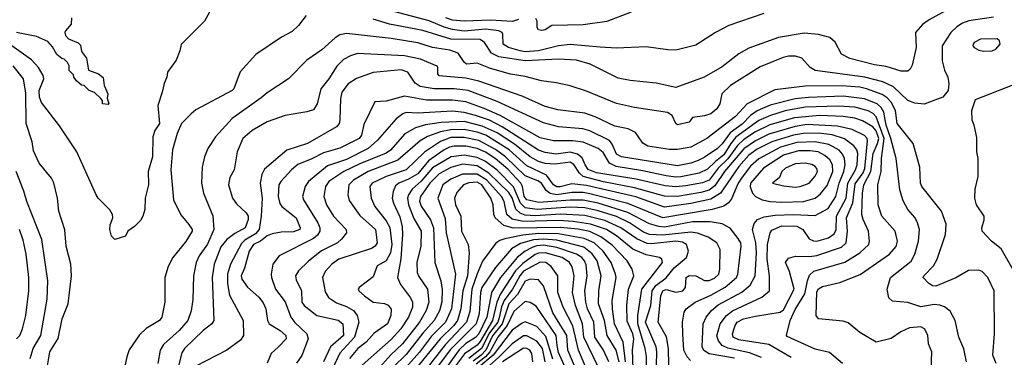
# Model space of a CAD drawing. Extents: x 501367 to 657802, y 482273 to 547541.
# Tile 269 of 656: x 591611 to 597558, y 493693 to 495733. Entities that reach past the tile are written whole.
import ezdxf

# ---------------------------------------------------------------- set-up
doc = ezdxf.new("R2010")
doc.units = 0

msp = doc.modelspace()

# ---------------------------------------------------------------- linework, layer by layer
at = {"layer": '0CON20XD'}
for points in [[(592787.5, 495832.5), (592726.7, 495725), (592586.4, 495583.6), (592578.8, 495545), (592555, 495487.5), (592504.1, 495415.9), (592498.8, 495385), (592482.7, 495347.3), (592471.9, 495295), (592444.6, 495215), (592455.3, 495105), (592427.2, 495062.8), (592414.3, 495025), (592413.3, 494905), (592387.1, 494815), (592389.7, 494735), (592368.1, 494655), (592366.9, 494585), (592355.6, 494545), (592340.3, 494519.7), (592305, 494484), (592264.1, 494455.9), (592250, 494425), (592185, 494403.8), (592164.6, 494424.6), (592154.3, 494465), (592157.3, 494492.7), (592174, 494535), (592172, 494555), (592154.3, 494584.3), (592084, 494655), (592072, 494675), (591955.6, 494935), (591851.4, 495091.4), (591742.4, 495232.4), (591729.7, 495265), (591728.4, 495305), (591756.7, 495375), (591752.2, 495395), (591725, 495443.6), (591681.4, 495491.4), (591515, 495608.5)], [(597225, 495798.5), (597105, 495732.5), (597065, 495704.4), (597021.9, 495655), (597026.5, 495565), (597002.3, 495457.7), (596990, 495435), (596975, 495422.2), (596935, 495422.9), (596845, 495450.7), (596775, 495459.2), (596625, 495498.5), (596575, 495525.6), (596536.7, 495596.7), (596505, 495624.6), (596435, 495644), (596348.6, 495651.4), (596195.3, 495624.8), (596015, 495561.2), (595954.1, 495525.9), (595855, 495447.5), (595746.2, 495385), (595575, 495322.5), (595455, 495349.5), (595297.5, 495365), (595225, 495380), (595057.5, 495465), (594975, 495488.6), (594865, 495494.3), (594665, 495484.5), (594505, 495508.3), (594459.8, 495529.8), (594418.5, 495595), (594392.4, 495612.4), (594215, 495615.5), (594045, 495667), (593845, 495706.9), (593746.9, 495736.9)], [(596105, 495770.5), (595895, 495697.5), (595814, 495655), (595695, 495580), (595575, 495549.5), (595525, 495550), (595395, 495568.9), (595215, 495560), (595117.6, 495567.6), (594935, 495583.4), (594865, 495575.7), (594743.8, 495545), (594665, 495539.3), (594634.4, 495544.4), (594564.4, 495565), (594530.6, 495585), (594529.5, 495645), (594524.4, 495655), (594505.6, 495665), (594425, 495675.7), (594295, 495664.6), (594225, 495672.9), (594175, 495687.5), (594085, 495725.9), (593795, 495803.2)], [(591924.4, 495745), (591922, 495705), (591888, 495665), (591884, 495655), (591888.3, 495638.3), (591905, 495616.7), (591963.8, 495593.8), (591978.3, 495578.3), (591985, 495540), (592015, 495500), (592027, 495427), (592087.5, 495405), (592114.2, 495384.2), (592122, 495335), (592142.5, 495285), (592138.3, 495258.3), (592150, 495225), (592145, 495220), (592110, 495225), (592110, 495245), (592099.3, 495259.3), (592063.6, 495293.6), (592030, 495305), (592000, 495335), (591985, 495337.5), (591954.1, 495364.1), (591937.5, 495385), (591935, 495400), (591910, 495425), (591910, 495455), (591900, 495475), (591880, 495495), (591865, 495497.5), (591835, 495523.3), (591808.7, 495568.7), (591780.3, 495600.3), (591712.4, 495632.4), (591591.2, 495655)], [(593340.7, 495759.3), (593295, 495698.8), (593257.6, 495662.4), (593192.2, 495627.8), (593037.3, 495522.7), (592942.4, 495417.6), (592904, 495315), (592895, 495304.2), (592675, 495187.5), (592646, 495165), (592587.5, 495105), (592561.9, 495045), (592533.9, 494946.1), (592524.6, 494825.4), (592539.6, 494645), (592583.9, 494553.9), (592633.3, 494495), (592652.2, 494465), (592652.2, 494455), (592615, 494392.5), (592536.7, 494295), (592507.6, 494242.4), (592488.1, 494175), (592486.9, 494025), (592470, 493935), (592455, 493914.3), (592374.1, 493865.9), (592335, 493828.6), (592273, 493737), (592257.8, 493695), (592221.4, 493525)], [(594624.2, 495735), (594587, 495723), (594455, 495730.2), (594295, 495724.8), (594225, 495729.2), (594185.4, 495745)], [(595305, 495777.5), (595158.3, 495721.7), (595015, 495701.1), (594825, 495697.5), (594785, 495672), (594765, 495666.7), (594745, 495672.5), (594737.5, 495685), (594736.7, 495725), (594729.5, 495739.5)], [(597492.2, 495747.8), (597345, 495727.1), (597305, 495711.7), (597270.8, 495689.2), (597234.6, 495655), (597182.7, 495575), (597183.5, 495485), (597197.9, 495427.9), (597218, 495385), (597223.8, 495345), (597220, 495305), (597186.7, 495265), (597075, 495221.8), (597018.5, 495228.5), (596975, 495245.4), (596888.2, 495328.2), (596825, 495358), (596715, 495385.6), (596416.7, 495426.7), (596384.8, 495444.8), (596335, 495500.4), (596297.9, 495512.1), (596255, 495511.8), (596222, 495505), (596082.9, 495447.1), (595903.6, 495335), (595851.1, 495285), (595839.5, 495225), (595821.5, 495195), (595785, 495164.7), (595747.4, 495152.6)], [(595747.4, 495152.6), (595675, 495142.5), (595655, 495113.3), (595585, 495098.1), (595573.3, 495105), (595551.4, 495155), (595523.1, 495173.1), (595325, 495202), (595215, 495227.2), (595035, 495300.8), (594935, 495332.3), (594851.2, 495351.2), (594762.5, 495362.5), (594665, 495389.7), (594575, 495404.2), (594455, 495438.6), (594375, 495470), (594310, 495465), (594295, 495475.6), (594260, 495530), (594208.7, 495548.7), (594105, 495565.7), (594015, 495593.9), (593855, 495619.8), (593585, 495650.4), (593545, 495640.9), (593516.5, 495623.5), (593435, 495550.5), (593345, 495489.4), (593235, 495375.7), (593105, 495291.5), (593069.8, 495260.2), (592894.5, 495135), (592794.5, 495025), (592747.5, 494955), (592726.2, 494905), (592712.6, 494842.6), (592708.8, 494745), (592720.9, 494685), (592778, 494548), (592783.5, 494465), (592745, 494376.2), (592694.7, 494305), (592677.2, 494265), (592660.5, 494185), (592657.5, 494042.5), (592645.8, 493974.2), (592626, 493915), (592575, 493854.7), (592480.2, 493769.8), (592459.2, 493735), (592445.6, 493655)], [(597435, 495542.9), (597485, 495544), (597506.7, 495555), (597532.5, 495585), (597530, 495605), (597515, 495617.5), (597415, 495615.7), (597376.7, 495595), (597370, 495585), (597368.8, 495575), (597375.8, 495565.8), (597405, 495549.2), (597435, 495542.9)], [(597508.8, 493655), (597490, 493705), (597500, 493835), (597497.1, 494095), (597459.2, 494175), (597425, 494212), (597405, 494219.2), (597342.8, 494217.2), (597265, 494172.2), (597145, 494122.5), (597125, 494125.6), (597100.2, 494140.2), (597069.2, 494175), (597072.5, 494185), (597130.5, 494245), (597153.5, 494285), (597203.5, 494435), (597206.4, 494496.4), (597179.2, 494575), (597060, 494725), (597052.9, 494745), (597047.6, 494842.4), (597007.8, 494985), (596910.8, 495105), (596901.6, 495185), (596875.1, 495235.1), (596851, 495261), (596819.9, 495279.9), (596726.1, 495316.1), (596685, 495325.8), (596575, 495333.6), (596355, 495332.1), (596171.5, 495308.5), (596005.5, 495224.5), (595935, 495148.9), (595761.5, 495015), (595665, 494962.7), (595585, 494947.8), (595535, 494947.8), (595405, 494968.4), (595375, 494987.1), (595331.4, 495051.4), (595286.8, 495073.2), (595205, 495090.5), (595086.5, 495146.5), (595025, 495168.1), (594862.2, 495187.8), (594785, 495207.8), (594645, 495271.4), (594385, 495362.1), (594305, 495379.3), (594145, 495394), (594137.5, 495405), (594137.5, 495445), (594131.7, 495451.7), (594032, 495495), (593935, 495514.7), (593651.8, 495528.2), (593609.2, 495515), (593567.6, 495492.4), (593527.1, 495452.9), (593478.8, 495375), (593429.4, 495315), (593407.8, 495225), (593385, 495188.8), (593345, 495175.3), (593215, 495153.8), (593105, 495116.2), (593015, 495062.7), (592958.5, 495015), (592923.8, 494935), (592907.3, 494825), (592880.7, 494779.3), (592871.1, 494735), (592895.4, 494655), (592920.3, 494620.2), (592979.5, 494565), (592990, 494545), (592990.8, 494525), (592972.9, 494475), (592909.6, 494440.4), (592862.1, 494405), (592825, 494359.4), (592785.3, 494255), (592774, 494174), (592783.6, 493915), (592770.5, 493895), (592719.6, 493855), (592606.1, 493745), (592589.7, 493720.3), (592546.7, 493545)], [(591773.3, 493605), (591792.5, 493725), (591843, 493807), (591866.9, 493925), (591903.9, 494015), (591922.9, 494185), (591919.5, 494255), (591890.9, 494365), (591882.6, 494462.6), (591848.1, 494575), (591840, 494655), (591816.3, 494746.3), (591802.5, 494775), (591727.8, 494865), (591695, 494940), (591686.9, 494995), (591649.4, 495105), (591648, 495288), (591633.3, 495375), (591570.7, 495455)], [(597330, 493665), (597314, 493744), (597282.7, 493815), (597262.1, 493915), (597230.5, 493970.5), (597197.2, 493997.2), (597168.7, 494008.7), (597135, 494011.4), (597055, 493997.3), (596975, 494023.3), (596882, 494032), (596861.8, 494051.8), (596850.9, 494105), (596870, 494175), (596995, 494272.7), (597018.2, 494315), (597039.2, 494395), (597046.6, 494465), (597031.6, 494511.6), (597018.1, 494538.1), (596975.3, 494585.3), (596947.4, 494637.4), (596927.6, 494705), (596905.3, 494895), (596873.7, 495015), (596844.7, 495095), (596829.7, 495175), (596815, 495201.4), (596790.3, 495225), (596714.3, 495255.7), (596585, 495271.5), (596375, 495263.3), (596295, 495255.5), (596145, 495215.5), (596065, 495181.6), (596025.3, 495154.7), (595975, 495102), (595901.6, 495048.4), (595855, 494982.7), (595825, 494954.3), (595745, 494899.3), (595708.5, 494881.5), (595665, 494865.6), (595585, 494849.6), (595246, 494905), (595215, 494920.6), (595190.3, 494980.3), (595172.6, 495002.6), (595055, 495061.3), (595013.3, 495073.3), (594865, 495086.1), (594775, 495110.2), (594495, 495238), (594320.6, 495305), (594235, 495314.5), (594115, 495315.2), (594030.2, 495330.2), (593999.6, 495349.6), (593955, 495415.2), (593915, 495430.9), (593745.2, 495414.8), (593645, 495378.5), (593595.3, 495344.8), (593556.2, 495295), (593548.8, 495255), (593545, 495127.5), (593540, 495105), (593524.8, 495085.2), (593348.9, 494985), (593225.3, 494944.7), (593090.1, 494829.9), (593072.7, 494797.3), (593062.5, 494745), (593074.6, 494655), (593069.2, 494545), (593056.9, 494465), (593035, 494438), (592970.1, 494399.9), (592950.3, 494379.7), (592884.6, 494255.4), (592865.7, 494194.3), (592867, 494137), (592877.8, 494067.8), (592960, 493915), (592963.1, 493825), (592945, 493795.6), (592861.4, 493735), (592675, 493639.6)], [(597611.9, 494221.9), (597539, 494349), (597481.9, 494395), (597425.5, 494455), (597422.5, 494475), (597436.6, 494523.4), (597436.7, 494545), (597389.6, 494615), (597380.3, 494655), (597382.2, 494707.8), (597400, 494785), (597400, 494895), (597392.9, 494935), (597391.4, 495021.4), (597376.2, 495095), (597363.8, 495125), (597361.2, 495185), (597385, 495250), (597615, 495341.1)], [(597116, 493615), (597120, 493725), (597101.1, 493775), (597095.9, 493825.9), (597075.3, 493865.3), (597055, 493877.5), (596985, 493871.4), (596934, 493846), (596874.3, 493805.7), (596785, 493784.3), (596685, 493842.9), (596615, 493900.6), (596585, 493910.6), (596436.1, 493926.1), (596422, 493945), (596425, 494087.5), (596435, 494107.3), (596460.5, 494120.5), (596565, 494145.4), (596687.6, 494192.4), (596864.7, 494315.3), (596905, 494362.9), (596912.9, 494395), (596900, 494455), (596818.8, 494545), (596796.9, 494615), (596794.1, 494735), (596814.8, 494815), (596816.7, 494895), (596833.4, 495015), (596785, 495146.7), (596765.9, 495165.9), (596735, 495181.9), (596655, 495204.8), (596555, 495210.6), (596356.2, 495203.8), (596235, 495181.6), (596145.8, 495154.2), (596075, 495123.3), (595936.5, 495023.5), (595905.8, 494985), (595865, 494916.6), (595813, 494877), (595765, 494829.4), (595715, 494805.5), (595605, 494783.6), (595575, 494781.3), (595515, 494789.8), (595375, 494820.6), (595213.5, 494845), (595174.1, 494865), (595135, 494930.3), (595104.6, 494955), (595015, 494992.4), (594951.7, 495001.7), (594910.7, 495000.7), (594835, 495000.4), (594755, 495019.8), (594513.3, 495155), (594417.1, 495197), (594305, 495235.9), (594225, 495245.9), (594067.4, 495247.4), (593935, 495270), (593825, 495241.3), (593755, 495237.5), (593690.2, 495099.8), (593674.7, 495035), (593661.5, 495015), (593544.3, 494955.7), (593445, 494928.4)], [(596580.8, 493655), (596502.1, 493722.1), (596415, 493742.2), (596247.4, 493817.4), (596242.5, 493825), (596265.5, 493915), (596295, 493980.9), (596354, 494076), (596370.3, 494155), (596381.7, 494188.3), (596407.2, 494212.8), (596595, 494267.1), (596686.4, 494323.6), (596740.8, 494375), (596744.6, 494395), (596738.2, 494455), (596705.8, 494525), (596698.3, 494555), (596701, 494685), (596709.1, 494735), (596752.7, 494815), (596766, 494925), (596793.2, 494985), (596800.3, 495015), (596785, 495060.8), (596765, 495084.8), (596701.9, 495121.9), (596655, 495137.9), (596585, 495148.8), (596445, 495153.2), (596290.2, 495139.8), (596142.6, 495097.4), (596055, 495056.2), (595985, 495008.8), (595946.4, 494973.6), (595888.8, 494891.2), (595830.5, 494835), (595775, 494763.8), (595735, 494746.4), (595635, 494728), (595575, 494722.1), (595509.5, 494729.5), (595335, 494769.1), (595095, 494808.2), (595045, 494828.4), (595026.4, 494855), (595008.4, 494898.4), (594979.9, 494919.9), (594935, 494932.3), (594851, 494921), (594785, 494929.7), (594745.4, 494945), (594525.3, 495085.3), (594448, 495125), (594365, 495154.6), (594295, 495172.4), (594225, 495179.7), (594015, 495168.1), (593945, 495171.2), (593925, 495164.6), (593885.6, 495134.4), (593772.8, 495005), (593715.4, 494955), (593585, 494888.2), (593470, 494850), (593354.8, 494755.2), (593334.6, 494725), (593319.2, 494665), (593326.1, 494645), (593412.5, 494505), (593423.7, 494475), (593424, 494455), (593408.7, 494431.3), (593385, 494411.3), (593177.8, 494305), (593140.5, 494255), (593130, 494195), (593131.8, 494175), (593156.9, 494105), (593215, 494027.9), (593247.9, 493935), (593272.3, 493902.3), (593345.3, 493835), (593353.1, 493805), (593315, 493704.3), (593282.1, 493657.9)], [(596271.8, 493691.8), (596135, 493769.7), (595955, 493798.9), (595921.2, 493815), (595916.8, 493835), (595932.2, 493885), (595944.8, 493905.2), (595982.9, 493925), (596055, 493942.1), (596205, 493964.7), (596225, 493980), (596289.4, 494105), (596261.7, 494211.7), (596237.1, 494265), (596255, 494292.5), (596296.1, 494303.9), (596381.2, 494301.2), (596425, 494307), (596575, 494359.1), (596603.1, 494385), (596611.6, 494455), (596605.6, 494535), (596643.6, 494626.4), (596658.4, 494741.6), (596705, 494808.4), (596715.7, 494834.3), (596731.1, 495001.1), (596730, 495015), (596713.1, 495033.1), (596639.9, 495069.9), (596550.2, 495090.2), (596365, 495098.7), (596295, 495088.1), (596135, 495041.4), (596055, 495001.8), (595985, 494951.9), (595868.3, 494815), (595810.6, 494729.4), (595775, 494702), (595725, 494688.9), (595585, 494663.7), (595505, 494667.1), (595325, 494716.7), (595137.7, 494752.3), (595015, 494785.9), (594993, 494805), (594957.8, 494857.8), (594935, 494871.8), (594845, 494859), (594785, 494863.2), (594745, 494875.2), (594695, 494904.1), (594599.9, 494979.9), (594495, 495049.2), (594405, 495089.5), (594295, 495118.1), (594157.6, 495112.4), (594063, 495097), (594000.9, 495079.1), (593936.9, 495043.1), (593850, 494945), (593825, 494925.7), (593665, 494861.2), (593568, 494815), (593478.9, 494755), (593458.4, 494725), (593448.7, 494665), (593463.3, 494615), (593505.8, 494545.8), (593583.3, 494465), (593584.3, 494445), (593555, 494405.8), (593530, 494385), (593434.1, 494335.9), (593355.6, 494274.4), (593295.2, 494214.8), (593277.5, 494185), (593280.3, 494160.3), (593313.1, 494095), (593315.6, 494025), (593328.6, 494005), (593405.8, 493945.8), (593535, 493917.1), (593563.1, 493895), (593565.8, 493825), (593487.4, 493755), (593445.6, 493664.4)], [(596091.1, 493691.1), (596018.7, 493718.7), (595888.6, 493748.6), (595854.5, 493764.5), (595831.8, 493791.9), (595822, 493822), (595842.8, 493895), (595879.5, 493945), (595916.1, 493973.9), (596093.3, 494056.7), (596140, 494095), (596140.5, 494185), (596125.2, 494285.2), (596127.1, 494375), (596143.4, 494445), (596155, 494461.1), (596215, 494488.2), (596304.9, 494484.9), (596341.1, 494465), (596379, 494409), (596405, 494396.2), (596425, 494394.8), (596496.2, 494413.8), (596530.2, 494439.8), (596542, 494465), (596544.6, 494545), (596603.8, 494655), (596613.2, 494745), (596659.8, 494825), (596670, 494855), (596673, 494925), (596666.7, 494946.7), (596650.1, 494970.1), (596592.3, 495012.3), (596517.6, 495037.6), (596435, 495047.5), (596345, 495045.1), (596285, 495035.9), (596155, 494994.6), (596065, 494950.6), (596015, 494914.5), (595955, 494846), (595845, 494684.8), (595785, 494648.1), (595665, 494621.2), (595505, 494599.5), (595331.9, 494661.9), (595035, 494730.6), (594945, 494740.4), (594875, 494722.3), (594855, 494722.6), (594835.2, 494735), (594792.7, 494792.7), (594675, 494849.3), (594566.6, 494946.6), (594425.7, 495035.7), (594375, 495054), (594295, 495068.9), (594215, 495067.8), (594152.5, 495055), (594073.8, 495026.2), (594029, 495001), (593895, 494883.5), (593716.2, 494815), (593627.5, 494762.5), (593598.8, 494735), (593593.3, 494675), (593601.3, 494641.3), (593665, 494550), (593760, 494465), (593770.9, 494385), (593757.5, 494365), (593735, 494350.2), (593537.8, 494285), (593496.5, 494255), (593455, 494210.6), (593438.9, 494175), (593455, 494089.2), (593476.5, 494055), (593525, 494022.4), (593585, 494000.6), (593626.4, 493975), (593650, 493945), (593660.3, 493905), (593633.4, 493815), (593545, 493718.1), (593496.7, 493615)], [(596062.1, 494325), (596057.9, 494385), (596036.8, 494465), (596047.8, 494502.3), (596067.1, 494525), (596108, 494542), (596175, 494552), (596285, 494554.8), (596415, 494548.8), (596495, 494591.2), (596541, 494665), (596560.8, 494745), (596590, 494815), (596597, 494855), (596593.7, 494893.7), (596581.3, 494921.3), (596560.6, 494945), (596499.1, 494979.1), (596415, 494995.7), (596305, 494990.4), (596206.5, 494963.5), (596075, 494891.4), (596025, 494847.4), (595975, 494782.3), (595950.8, 494745), (595909.8, 494650.2), (595892.8, 494627.2), (595863.4, 494606.6), (595794.3, 494585.7), (595495, 494536.4), (595285, 494622.2), (595055, 494680.8), (595015, 494687.7), (594945, 494688.5), (594855, 494674.4), (594815, 494682.3), (594791.5, 494701.5), (594763.5, 494745), (594740, 494760), (594665, 494788.5), (594544.4, 494905), (594485, 494948.9), (594385, 495003.8), (594295, 495021.6), (594215, 495020.3), (594152.7, 494997.3), (594056.8, 494933.2), (593944.7, 494825), (593825, 494785.6), (593738.9, 494745), (593726.8, 494725), (593734.6, 494655), (593756.7, 494605), (593825, 494516.9), (593846.8, 494476.8), (593858.6, 494375), (593850, 494325), (593825, 494276.4), (593770, 494245), (593745, 494180), (593660.6, 494115), (593655.6, 494105), (593658.9, 494095), (593694.5, 494065), (593745, 494026.9), (593815, 494017.3), (593836.9, 494006.9), (593854.5, 493984.5), (593852.3, 493945), (593832.5, 493895), (593751.8, 493838.2), (593704.1, 493785), (593652.9, 493745), (593602.9, 493685)], [(595663.6, 493673.6), (595643.2, 493695), (595623.1, 493735), (595617.3, 493835), (595614.1, 493905.9), (595625.3, 493964.7), (595636.5, 493985), (595691.8, 494025), (595785, 494067.6), (595873.1, 494116.9), (595939.7, 494175), (595948.1, 494195), (595969.5, 494365), (595966.2, 494385), (595951.3, 494411.3), (595902.9, 494472.9), (595855, 494499.4), (595781.3, 494511.3), (595675, 494511.1), (595505, 494480.1), (595472.4, 494482.4), (595415, 494499), (595285, 494568.5), (595105, 494623.3), (595015, 494641.8), (594935, 494643.3), (594747.3, 494627.3), (594675, 494644.2), (594657.3, 494665), (594647.7, 494725), (594638.8, 494745), (594559.7, 494829.7), (594482, 494895), (594425, 494931.4), (594375, 494953.8), (594305, 494967.8), (594235, 494967.8), (594207.7, 494962.3), (594175, 494945.8), (594080.9, 494879.1), (594015, 494802.1), (593960, 494770), (593901.5, 494745), (593881.8, 494728.2), (593866, 494695), (593861.6, 494655), (593869.2, 494625), (593907.9, 494542.1), (593921, 494481), (593922.9, 494435), (593912.9, 494287.1), (593892.6, 494175), (593911.9, 494131.9), (593971.9, 494051.9), (593983.2, 494025), (593982.8, 493995), (593959.3, 493935), (593913, 493865), (593855, 493800.8), (593679.7, 493645)], [(593445, 494928.4), (593375, 494891.6), (593291.5, 494858.5), (593252.5, 494825), (593187.7, 494755), (593176.5, 494735), (593173, 494665), (593182.3, 494622.3), (593195, 494604.6), (593280, 494535), (593304.3, 494475), (593302.9, 494465), (593265, 494451.8), (593190.7, 494449.3), (593135, 494438), (593105, 494425.9), (593066.2, 494393.8), (593023.5, 494375), (592996.6, 494335), (592968, 494232), (592948.5, 494185), (592952.1, 494165), (592987.1, 494117.1), (593055, 494055.5), (593081.7, 494021.7), (593098.2, 493985), (593107.3, 493915), (593117.5, 493895), (593185, 493853.9), (593219.1, 493825), (593219.5, 493805), (593175, 493756.7), (593129.4, 493715), (593105, 493658)], [(594494.4, 494824.4), (594425, 494876.3), (594375, 494900.7), (594295, 494914.9), (594216.3, 494903.7), (594105, 494838.3), (594035, 494756.2), (593982.1, 494707.9), (593959.2, 494675), (593953, 494655), (593959.5, 494615), (593991.8, 494531.9), (594035.2, 494455), (594033.5, 494365), (594009.7, 494265), (594012.2, 494205), (594021.2, 494181.2), (594073.6, 494105), (594081.6, 494025), (594066.1, 493975), (594026.8, 493905), (593922.6, 493775), (593853, 493707), (593769.1, 493615)], [(596215, 494629.8), (596345, 494634.8), (596415, 494654.2), (596448.7, 494681.3), (596489.1, 494730.9), (596523.5, 494815), (596520.2, 494855), (596505.1, 494885.1), (596475, 494912.4), (596433.4, 494933.5), (596385, 494941.1), (596315, 494939.9), (596225, 494914.5), (596103.5, 494836.5), (596025.7, 494745), (596022.8, 494722.8), (596036.8, 494685), (596055.6, 494665), (596095.8, 494645), (596143.6, 494633.6), (596215, 494629.8)], [(595456.5, 493643.5), (595460.2, 493725), (595455.9, 493755.9), (595391.6, 493905), (595423.7, 494006.3), (595431, 494095), (595452.9, 494127.1), (595516.4, 494173.6), (595565, 494234.3), (595637.7, 494295), (595651.1, 494335), (595638.7, 494375), (595615, 494388.4), (595575, 494395.4), (595427.5, 494377.5), (595400.6, 494380.6), (595337.9, 494407.9), (595242.6, 494475), (595145, 494519.2), (595025, 494550), (594878.5, 494558.5), (594725, 494548.3), (594665, 494552.6), (594634.2, 494564.2), (594608.6, 494588.6), (594585, 494656.2), (594565, 494687.9), (594445.5, 494805.5), (594375, 494849.6), (594285, 494859.1), (594215, 494840.5), (594145, 494802.4), (594088.6, 494745), (594032.5, 494665), (594026.2, 494636.2), (594035.9, 494605.9), (594093.1, 494523.1), (594111, 494475), (594117.5, 494265), (594155.2, 494155), (594163.2, 494103.2), (594161.7, 494028.3), (594147.4, 493972.6), (594114.8, 493915), (594045, 493838.5), (593945, 493710.4), (593866.6, 493633.4)], [(596295, 494721.2), (596325, 494724.8), (596380, 494745), (596415, 494786.7), (596429.7, 494815), (596425, 494834.4), (596415, 494845.4), (596395, 494857.1), (596355, 494866.7), (596295, 494861.6), (596236.5, 494835), (596214.5, 494815), (596200.6, 494779.4), (596157.5, 494745), (596225, 494728.9), (596295, 494721.2)], [(591674.7, 493685.2), (591691.8, 493745), (591739.2, 493825), (591777.4, 494045), (591780.3, 494155), (591743.9, 494405), (591653.9, 494635), (591636.4, 494696.4), (591590, 494815)], [(595396.2, 493625), (595397.8, 493697.8), (595389.8, 493745), (595343.7, 493895), (595343.8, 493945), (595368.9, 494105), (595492.9, 494265), (595488.9, 494285), (595476.3, 494296.4), (595395, 494311.3), (595315, 494346.8), (595215, 494427), (595154.7, 494464.7), (595058.2, 494498.2), (594955, 494513.8), (594865, 494519.3), (594655, 494512.9), (594585, 494527.6), (594554, 494555), (594537.7, 494635), (594522, 494665), (594432.9, 494762.9), (594375, 494800), (594285, 494799.2), (594215, 494769.6), (594167.6, 494735), (594136.8, 494655), (594181, 494531), (594187.6, 494445), (594243, 494195), (594220.1, 493985), (594182.6, 493905), (594098.7, 493821.3), (594025, 493722.8), (593912.7, 493597.3)], [(595532.8, 493642.7), (595530.4, 493745), (595517.2, 493817.2), (595467.9, 493905), (595484.5, 494065), (595495, 494095.2), (595515, 494102.1), (595575, 494085.4), (595615.7, 494095), (595632.9, 494115), (595636.9, 494175), (595655, 494187.3), (595695.8, 494185.8), (595746.6, 494156.6), (595775, 494156.3), (595808.7, 494171.3), (595833.5, 494195), (595839.5, 494225), (595841.2, 494345), (595820.9, 494385), (595769, 494419), (595705, 494443.2), (595665, 494449.4), (595495, 494431.3), (595415, 494435.4), (595379, 494449), (595295.3, 494505.3), (595215, 494543.8), (595105, 494578.1), (595025, 494595.1), (594935, 494600.3), (594736.1, 494586.1), (594665, 494595.6), (594635.5, 494625), (594593.6, 494723.6), (594494.4, 494824.4)], [(595315.9, 493625), (595311.6, 493735), (595319.5, 493805), (595314.3, 493835), (595281.2, 493911.2), (595277.6, 494007.6), (595288.7, 494105), (595320, 494185), (595310.7, 494225), (595281.2, 494275), (595190.2, 494370.2), (595121.7, 494421.7), (595055, 494452.8), (594985, 494467.3), (594875, 494477.8), (594593.1, 494473.1), (594535, 494488.3), (594482.4, 494535), (594475.2, 494555.2), (594471.2, 494615), (594457, 494655), (594401.4, 494735), (594375, 494751.9), (594323.4, 494746.6), (594291.1, 494735), (594251.9, 494688.1), (594236.8, 494655), (594243.3, 494615), (594274.7, 494545), (594280.3, 494455), (594319.7, 494375), (594325, 494322.5), (594316.5, 494185), (594288.2, 494095), (594275.4, 493985), (594254.8, 493915), (594232.7, 493885), (594150.6, 493805), (593963.2, 493575)], [(591592.2, 493805), (591610.9, 493825), (591628, 493865), (591648.8, 493945), (591665.3, 494095), (591665.3, 494175), (591648.9, 494315), (591631.2, 494401.2), (591608.7, 494465)], [(595270.5, 493665), (595255.1, 493785.1), (595204.7, 493894.7), (595190.7, 493985), (595190.4, 494035), (595213.8, 494175), (595210.7, 494195), (595184.3, 494265), (595136, 494335), (595080.8, 494385), (595021.4, 494411.4), (594865, 494438.2), (594745, 494441.7), (594649.3, 494430.7), (594541.7, 494408.3), (594511, 494399), (594487, 494383), (594407.2, 494272.8), (594375, 494196.2), (594342.4, 494105), (594330.1, 493970.1), (594310.3, 493905), (594181.5, 493768.5), (594013, 493555)], [(595231.8, 493665), (595213.8, 493735), (595159.6, 493825), (595143.6, 493915), (595107.3, 494015), (595108.7, 494095), (595122.3, 494185), (595098.9, 494275), (595068.8, 494318.8), (595018.2, 494358.2), (594855, 494400.2), (594775, 494407.3), (594715, 494401.8), (594635, 494379.5), (594581.2, 494348.8), (594483.9, 494236.1), (594401.7, 494115), (594393.3, 494085), (594387, 493955), (594368.3, 493895), (594211.5, 493738.5), (594062.5, 493537.5)], [(595170.2, 493665), (595138, 493735), (595085.6, 493815), (595078.9, 493905), (595040.7, 493985), (595030.2, 494025), (595024.4, 494095), (595038.8, 494185), (595032, 494252), (595022.2, 494275), (595005.6, 494295.6), (594974.1, 494315), (594855, 494357.2), (594775, 494370.2), (594735, 494366.6), (594705.7, 494355.7), (594664.2, 494335), (594615, 494295.2), (594514.9, 494175.1), (594461.2, 494085), (594431.9, 493935), (594384.4, 493835), (594365, 493811.4), (594305, 493776.5), (594265, 493738.8), (594118.2, 493535)], [(595105.4, 493635.4), (595018.7, 493815), (595010.3, 493895), (594968.2, 494005), (594950.4, 494085), (594960.7, 494185), (594948.8, 494238.8), (594931.8, 494265), (594886.7, 494295), (594785.7, 494324.3), (594745, 494322.1), (594725, 494313.6), (594649.8, 494260.2), (594605.2, 494214.8), (594514.1, 494075.9), (594493.2, 494025), (594467.1, 493915), (594392.4, 493787.6), (594375, 493765.4), (594297.3, 493712.7), (594171.2, 493545)], [(595928.3, 493688.3), (595775, 493713), (595742.9, 493732.9), (595734.1, 493755), (595740.3, 493895), (595757.2, 493935), (595788.7, 493975), (595829.7, 494010.3), (595973.1, 494086.9), (596022.3, 494127.7), (596054.3, 494185), (596062.1, 494325)], [(595102, 493465), (594985.5, 493735), (594952.4, 493882.4), (594893, 493995), (594861.5, 494085), (594860.8, 494185), (594821.7, 494241.7), (594788.5, 494265), (594755, 494266.8), (594655, 494213), (594631, 494185), (594587.6, 494105), (594536.7, 494035), (594522, 493998), (594509.7, 493939.7), (594498.5, 493905), (594449.1, 493840.9), (594399.9, 493745), (594323.3, 493685)], [(595001.1, 493551.1), (594920.9, 493735), (594914.8, 493825), (594831.4, 493961.4), (594774.2, 494125), (594745, 494161.5), (594695, 494164.1), (594665, 494152.6), (594617.4, 494072.6), (594566, 494015), (594525.6, 493895), (594467.3, 493822.7), (594426, 493735), (594397.5, 493705), (594350.1, 493669.9)], [(594980.8, 493465), (594865, 493722.7), (594857.9, 493765), (594851.5, 493825), (594731, 494001), (594693.6, 494023.6), (594665, 494030), (594595, 493968.8), (594555.3, 493885), (594498.2, 493815), (594450.2, 493725), (594424.6, 493695.4), (594368.2, 493651.8)], [(594831.1, 493681.1), (594789.4, 493819.4), (594735, 493878.9), (594663.6, 493906.4), (594645, 493899.8), (594585, 493856.5), (594470.6, 493705), (594385, 493633.7)], [(594784.3, 493665), (594767.8, 493745), (594735, 493790.9), (594675, 493822.1), (594655, 493822.9), (594585, 493774.4), (594505, 493694), (594375, 493577.4)], [(594710.8, 493665), (594703.6, 493715), (594691.8, 493735), (594675, 493746.8), (594655, 493748.3), (594527.3, 493665)]]:
    msp.add_lwpolyline(points, dxfattribs=at)

doc.saveas('drawing.dxf')
